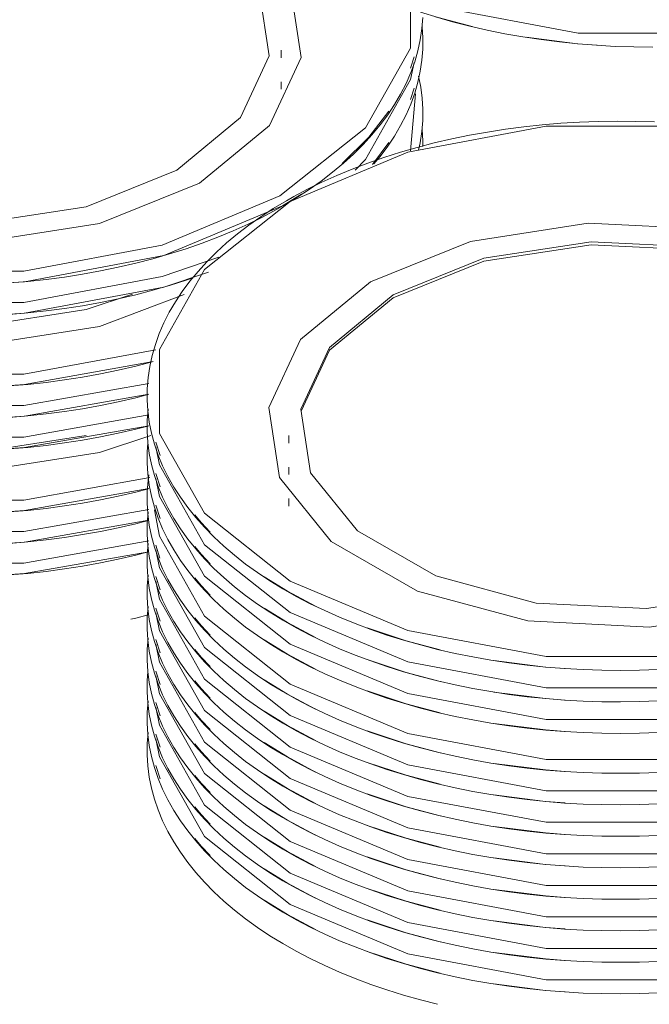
# Model space of a CAD drawing. Header units: metres. Extents: x -33 to 126, y -29 to 31.
# Tile 554 of 656: x 86.939 to 87.111, y 2.472 to 2.74. Entities that reach past the tile are written whole.
import ezdxf

# ---------------------------------------------------------------- set-up
doc = ezdxf.new("R2010")
doc.units = ezdxf.units.M
doc.layers.add('Q-SPCQ', color=91, linetype='Continuous', lineweight=18)

# ---------------------------------------------------------------- blocks, each defined once
blk = doc.blocks.new('TALHERES - Cópia - TALHERES - Cópia-V736-PERSPECTIVA GERAL')
at = {"layer": 'Q-SPCQ', "lineweight": 9}
blk.add_polyline3d([(12.07537, 2.5768, 0), (12.0767, 2.57711, 0), (12.08009, 2.57799, 0)], dxfattribs=at)
blk = doc.blocks.new('TALHERES - Cópia - TALHERES - Cópia-V737-PERSPECTIVA GERAL')
at = {"layer": 'Q-SPCQ', "lineweight": 9}
blk.add_polyline3d([(12.08008, 2.54591, 0), (12.07984, 2.54287, 0), (12.07982, 2.53983, 0), (12.08, 2.53679, 0), (12.08039, 2.53375, 0), (12.08099, 2.53074, 0), (12.0818, 2.52774, 0), (12.08282, 2.52476, 0), (12.08404, 2.52182, 0), (12.08545, 2.51891, 0), (12.08707, 2.51604, 0), (12.08888, 2.51321, 0), (12.09089, 2.51044, 0), (12.09308, 2.50771, 0), (12.09545, 2.50505, 0), (12.09801, 2.50244, 0), (12.10073, 2.49989, 0), (12.10363, 2.49742, 0), (12.1067, 2.49502, 0), (12.10992, 2.49269, 0), (12.1133, 2.49044, 0), (12.11683, 2.48827, 0), (12.12051, 2.48619, 0), (12.12432, 2.48419, 0), (12.12827, 2.48229, 0), (12.13234, 2.48048, 0), (12.13654, 2.47876, 0), (12.14085, 2.47715, 0), (12.14526, 2.47563, 0), (12.14977, 2.47422, 0), (12.15438, 2.47292, 0), (12.15907, 2.47172, 0)], dxfattribs=at)
blk = doc.blocks.new('TALHERES - Cópia - TALHERES - Cópia-V740-PERSPECTIVA GERAL')
at = {"layer": 'Q-SPCQ', "lineweight": 9}
blk.add_line((12.0822, 2.53689), (12.08335, 2.53326), dxfattribs=at)
for points in [[(12.08008, 2.5545, 0), (12.07984, 2.55147, 0), (12.07982, 2.54842, 0), (12.08, 2.54538, 0), (12.08039, 2.54235, 0), (12.08099, 2.53933, 0), (12.0818, 2.53633, 0), (12.08282, 2.53336, 0), (12.08404, 2.53042, 0), (12.08545, 2.52751, 0), (12.08707, 2.52464, 0), (12.08888, 2.52181, 0), (12.09089, 2.51903, 0), (12.09308, 2.51631, 0), (12.09545, 2.51364, 0), (12.09801, 2.51104, 0), (12.10073, 2.50849, 0), (12.10363, 2.50602, 0), (12.1067, 2.50361, 0), (12.10992, 2.50129, 0), (12.1133, 2.49904, 0), (12.11683, 2.49687, 0), (12.12051, 2.49478, 0), (12.12432, 2.49279, 0), (12.12827, 2.49088, 0), (12.13234, 2.48907, 0), (12.13654, 2.48736, 0), (12.14085, 2.48574, 0), (12.14526, 2.48423, 0), (12.14977, 2.48282, 0), (12.15438, 2.48151, 0), (12.15907, 2.48032, 0), (12.16384, 2.47923, 0), (12.16868, 2.47825, 0), (12.17358, 2.47739, 0), (12.17854, 2.47664, 0), (12.18354, 2.476, 0), (12.18859, 2.47548, 0), (12.19366, 2.47508, 0), (12.19876, 2.4748, 0), (12.20388, 2.47463, 0), (12.209, 2.47458, 0), (12.21412, 2.47466, 0), (12.21923, 2.47484, 0)], [(12.08216, 2.54419, 0), (12.08321, 2.53928, 0), (12.09548, 2.51749, 0), (12.11881, 2.49895, 0), (12.15092, 2.48548, 0), (12.18867, 2.4784, 0), (12.22836, 2.4784, 0), (12.26611, 2.48548, 0), (12.29709, 2.4983, 0)], [(12.09279, 2.517, 0), (12.09456, 2.51491, 0), (12.09699, 2.5123, 0)], [(12.11178, 2.50014, 0), (12.11808, 2.49623, 0), (12.12577, 2.49213, 0)], [(12.13981, 2.48616, 0), (12.15045, 2.48265, 0), (12.15973, 2.48018, 0)], [(12.17443, 2.47727, 0), (12.1885, 2.47551, 0), (12.19383, 2.47509, 0)]]:
    blk.add_polyline3d(points, dxfattribs=at)
blk = doc.blocks.new('TALHERES - Cópia - TALHERES - Cópia-V744-PERSPECTIVA GERAL')
at = {"layer": 'Q-SPCQ', "lineweight": 9}
for points in [[(12.04217, 2.58892, 0), (12.04724, 2.58934, 0), (12.05228, 2.58988, 0), (12.05727, 2.59054, 0), (12.06222, 2.59131, 0), (12.06711, 2.59219, 0), (12.07194, 2.59319, 0), (12.0767, 2.5943, 0), (12.08009, 2.59518, 0)], [(11.9, 2.65796, 0), (11.90105, 2.65305, 0), (11.91332, 2.63125, 0), (11.93665, 2.61271, 0), (11.96876, 2.59924, 0), (12.00651, 2.59216, 0), (12.0462, 2.59216, 0), (12.08032, 2.59822, 0)], [(12.03571, 2.58856, 0), (12.04636, 2.58927, 0), (12.08032, 2.59526, 0)]]:
    blk.add_polyline3d(points, dxfattribs=at)
blk = doc.blocks.new('TALHERES - Cópia - TALHERES - Cópia-V745-PERSPECTIVA GERAL')
at = {"layer": 'Q-SPCQ', "lineweight": 9}
blk.add_line((12.0822, 2.54548), (12.08335, 2.54186), dxfattribs=at)
for points in [[(12.08003, 2.56244, 0), (12.07984, 2.56006, 0), (12.07982, 2.55702, 0), (12.08, 2.55398, 0), (12.08039, 2.55095, 0), (12.08099, 2.54793, 0), (12.0818, 2.54493, 0), (12.08282, 2.54196, 0), (12.08404, 2.53901, 0), (12.08545, 2.5361, 0), (12.08707, 2.53323, 0), (12.08888, 2.53041, 0), (12.09089, 2.52763, 0), (12.09308, 2.52491, 0), (12.09545, 2.52224, 0), (12.09801, 2.51963, 0), (12.10073, 2.51709, 0), (12.10363, 2.51461, 0), (12.1067, 2.51221, 0), (12.10992, 2.50988, 0), (12.1133, 2.50763, 0), (12.11683, 2.50546, 0), (12.12051, 2.50338, 0), (12.12432, 2.50139, 0), (12.12827, 2.49948, 0), (12.13234, 2.49767, 0), (12.13654, 2.49596, 0), (12.14085, 2.49434, 0), (12.14526, 2.49283, 0), (12.14977, 2.49141, 0), (12.15438, 2.49011, 0), (12.15907, 2.48891, 0), (12.16384, 2.48782, 0), (12.16868, 2.48685, 0), (12.17358, 2.48598, 0), (12.17854, 2.48523, 0), (12.18354, 2.4846, 0), (12.18859, 2.48408, 0), (12.19366, 2.48368, 0), (12.19876, 2.4834, 0), (12.20388, 2.48323, 0), (12.209, 2.48318, 0), (12.21412, 2.48325, 0), (12.21923, 2.48344, 0)], [(12.08216, 2.55279, 0), (12.08321, 2.54788, 0), (12.09548, 2.52608, 0), (12.11881, 2.50754, 0), (12.15092, 2.49407, 0), (12.18867, 2.48699, 0), (12.22836, 2.48699, 0), (12.26611, 2.49407, 0), (12.29709, 2.5069, 0)], [(12.09279, 2.5256, 0), (12.09456, 2.52351, 0), (12.09699, 2.5209, 0)], [(12.11178, 2.50873, 0), (12.11808, 2.50482, 0), (12.12577, 2.50073, 0)], [(12.13981, 2.49475, 0), (12.15045, 2.49124, 0), (12.15973, 2.48878, 0)], [(12.17443, 2.48587, 0), (12.1885, 2.48411, 0), (12.19383, 2.48368, 0)]]:
    blk.add_polyline3d(points, dxfattribs=at)
blk = doc.blocks.new('TALHERES - Cópia - TALHERES - Cópia-V748-PERSPECTIVA GERAL')
at = {"layer": 'Q-SPCQ', "lineweight": 9}
for points in [[(12.04217, 2.59751, 0), (12.04724, 2.59794, 0), (12.05228, 2.59848, 0), (12.05727, 2.59913, 0), (12.06222, 2.59991, 0), (12.06711, 2.60079, 0), (12.07194, 2.60179, 0), (12.0767, 2.6029, 0), (12.08009, 2.60378, 0)], [(11.9, 2.66655, 0), (11.90105, 2.66164, 0), (11.91332, 2.63985, 0), (11.93665, 2.62131, 0), (11.96876, 2.60784, 0), (12.00651, 2.60076, 0), (12.0462, 2.60076, 0), (12.08032, 2.60681, 0)], [(12.03571, 2.59716, 0), (12.04636, 2.59787, 0), (12.08032, 2.60386, 0)]]:
    blk.add_polyline3d(points, dxfattribs=at)
blk = doc.blocks.new('TALHERES - Cópia - TALHERES - Cópia-V752-PERSPECTIVA GERAL')
at = {"layer": 'Q-SPCQ', "lineweight": 9}
for points in [[(12.04217, 2.60611, 0), (12.04724, 2.60653, 0), (12.05228, 2.60707, 0), (12.05727, 2.60773, 0), (12.06222, 2.6085, 0), (12.06711, 2.60939, 0), (12.07194, 2.61039, 0), (12.0767, 2.61149, 0), (12.08009, 2.61238, 0)], [(11.89954, 2.68377, 0), (11.90105, 2.67024, 0), (11.91332, 2.64845, 0), (11.93665, 2.62991, 0), (11.96876, 2.61644, 0), (12.00651, 2.60935, 0), (12.0462, 2.60935, 0), (12.08054, 2.61547, 0)], [(11.95626, 2.63474, 0), (11.97138, 2.62715, 0), (12.00155, 2.61903, 0), (12.03471, 2.61735, 0), (12.06686, 2.62233, 0), (12.08085, 2.62696, 0)], [(12.01414, 2.62273, 0), (12.03394, 2.62241, 0), (12.06315, 2.62693, 0)], [(12.03571, 2.60576, 0), (12.04636, 2.60647, 0), (12.08032, 2.61246, 0)]]:
    blk.add_polyline3d(points, dxfattribs=at)
blk = doc.blocks.new('TALHERES - Cópia - TALHERES - Cópia-V759-PERSPECTIVA GERAL')
at = {"layer": 'Q-SPCQ', "lineweight": 9}
for points in [[(12.04217, 2.6233, 0), (12.04724, 2.62373, 0), (12.05228, 2.62427, 0), (12.05727, 2.62493, 0), (12.06222, 2.6257, 0), (12.06711, 2.62658, 0), (12.07194, 2.62758, 0), (12.0767, 2.62869, 0), (12.08, 2.62955, 0)], [(11.9, 2.69235, 0), (11.90105, 2.68743, 0), (11.91332, 2.66564, 0), (11.93665, 2.6471, 0), (11.96876, 2.63363, 0), (12.00651, 2.62655, 0), (12.0462, 2.62655, 0), (12.08032, 2.63261, 0)], [(12.03571, 2.62295, 0), (12.04636, 2.62366, 0), (12.08024, 2.62963, 0)]]:
    blk.add_polyline3d(points, dxfattribs=at)
blk = doc.blocks.new('TALHERES - Cópia - TALHERES - Cópia-V760-PERSPECTIVA GERAL')
at = {"layer": 'Q-SPCQ', "lineweight": 9}
for points in [[(12.15436, 2.74552, 0), (12.15968, 2.74386, 0), (12.19743, 2.73678, 0), (12.23712, 2.73678, 0), (12.27124, 2.74283, 0)], [(12.15443, 2.74251, 0), (12.15921, 2.74103, 0), (12.16849, 2.73856, 0)], [(12.15853, 2.7412, 0), (12.16314, 2.73989, 0), (12.16783, 2.7387, 0), (12.1726, 2.73761, 0), (12.17744, 2.73663, 0), (12.18234, 2.73577, 0), (12.1873, 2.73502, 0), (12.19231, 2.73438, 0), (12.19735, 2.73387, 0), (12.20243, 2.73346, 0), (12.20752, 2.73318, 0), (12.21264, 2.73301, 0), (12.21776, 2.73297, 0)], [(12.18319, 2.73565, 0), (12.19727, 2.73389, 0), (12.2026, 2.73347, 0)]]:
    blk.add_polyline3d(points, dxfattribs=at)
blk = doc.blocks.new('TALHERES - Cópia - TALHERES - Cópia-V765-PERSPECTIVA GERAL')
at = {"layer": 'Q-SPCQ', "lineweight": 9}
for points in [[(12.04217, 2.6319, 0), (12.04724, 2.63233, 0), (12.05228, 2.63287, 0), (12.05727, 2.63352, 0), (12.06222, 2.63429, 0), (12.06711, 2.63518, 0), (12.07194, 2.63618, 0), (12.0767, 2.63729, 0), (12.08, 2.63815, 0)], [(12.15504, 2.70582, 0), (12.15505, 2.7074, 0), (12.15487, 2.71044, 0)], [(11.9, 2.70094, 0), (11.90105, 2.69603, 0), (11.91332, 2.67424, 0), (11.93665, 2.6557, 0), (11.96876, 2.64223, 0), (12.00651, 2.63515, 0), (12.0462, 2.63515, 0), (12.08032, 2.6412, 0)], [(12.03571, 2.63155, 0), (12.04636, 2.63226, 0), (12.08024, 2.63822, 0)]]:
    blk.add_polyline3d(points, dxfattribs=at)
blk = doc.blocks.new('TALHERES - Cópia - TALHERES - Cópia-V770-PERSPECTIVA GERAL')
at = {"layer": 'Q-SPCQ', "lineweight": 9}
blk.add_line((12.15166, 2.70463), (12.15301, 2.72024), dxfattribs=at)
for points in [[(12.04217, 2.6405, 0), (12.04724, 2.64092, 0), (12.05228, 2.64146, 0), (12.05727, 2.64212, 0), (12.06222, 2.64289, 0), (12.06711, 2.64378, 0), (12.07194, 2.64477, 0), (12.0767, 2.64588, 0), (12.08118, 2.64705, 0)], [(12.15389, 2.70483, 0), (12.15433, 2.70688, 0), (12.15478, 2.70991, 0), (12.15502, 2.71295, 0), (12.15505, 2.71599, 0), (12.15487, 2.71903, 0), (12.15448, 2.72206, 0), (12.15387, 2.72508, 0)], [(11.89972, 2.72047, 0), (11.90105, 2.70463, 0), (11.91332, 2.68283, 0), (11.93665, 2.66429, 0), (11.96876, 2.65082, 0), (12.00651, 2.64374, 0), (12.0462, 2.64374, 0), (12.08216, 2.65031, 0)], [(11.94784, 2.67513, 0), (11.97138, 2.66154, 0), (12.00155, 2.65342, 0), (12.03471, 2.65174, 0), (12.06686, 2.65672, 0), (12.08995, 2.66547, 0)], [(11.97117, 2.66801, 0), (11.97642, 2.6657, 0), (12.00382, 2.65832, 0), (12.03394, 2.6568, 0), (12.06315, 2.66132, 0), (12.07583, 2.66553, 0)], [(12.03571, 2.64015, 0), (12.04636, 2.64086, 0), (12.08144, 2.64715, 0)]]:
    blk.add_polyline3d(points, dxfattribs=at)
blk = doc.blocks.new('TALHERES - Cópia - TALHERES - Cópia-V772-PERSPECTIVA GERAL')
at = {"layer": 'Q-SPCQ', "lineweight": 9}
blk.add_line((12.0822, 2.59707), (12.08332, 2.59353), dxfattribs=at)
for points in [[(12.08031, 2.6162, 0), (12.08008, 2.61468, 0), (12.07984, 2.61165, 0), (12.07982, 2.6086, 0), (12.08, 2.60556, 0), (12.08039, 2.60253, 0), (12.08099, 2.59951, 0), (12.0818, 2.59651, 0), (12.08282, 2.59354, 0), (12.08404, 2.5906, 0), (12.08545, 2.58769, 0), (12.08707, 2.58482, 0), (12.08888, 2.58199, 0), (12.09089, 2.57921, 0), (12.09308, 2.57649, 0), (12.09545, 2.57382, 0), (12.09801, 2.57121, 0), (12.10073, 2.56867, 0), (12.10363, 2.5662, 0), (12.1067, 2.56379, 0), (12.10992, 2.56147, 0), (12.1133, 2.55922, 0), (12.11683, 2.55705, 0), (12.12051, 2.55496, 0), (12.12432, 2.55297, 0), (12.12827, 2.55106, 0), (12.13234, 2.54925, 0), (12.13654, 2.54754, 0), (12.14085, 2.54592, 0), (12.14526, 2.54441, 0), (12.14977, 2.543, 0), (12.15438, 2.54169, 0), (12.15907, 2.5405, 0), (12.16384, 2.53941, 0), (12.16868, 2.53843, 0), (12.17358, 2.53757, 0), (12.17854, 2.53682, 0), (12.18354, 2.53618, 0), (12.18859, 2.53566, 0), (12.19366, 2.53526, 0), (12.19876, 2.53498, 0), (12.20388, 2.53481, 0), (12.209, 2.53476, 0), (12.21412, 2.53484, 0), (12.21923, 2.53502, 0)], [(12.08186, 2.60668, 0), (12.08321, 2.59946, 0), (12.09548, 2.57767, 0), (12.11881, 2.55913, 0), (12.15092, 2.54566, 0), (12.18867, 2.53858, 0), (12.22836, 2.53858, 0), (12.26611, 2.54566, 0), (12.29709, 2.55848, 0)], [(12.09279, 2.57718, 0), (12.09456, 2.57509, 0), (12.09699, 2.57248, 0)], [(12.11178, 2.56032, 0), (12.11808, 2.55641, 0), (12.12577, 2.55231, 0)], [(12.13981, 2.54634, 0), (12.15045, 2.54283, 0), (12.15973, 2.54036, 0)], [(12.17443, 2.53745, 0), (12.1885, 2.53569, 0), (12.19383, 2.53527, 0)]]:
    blk.add_polyline3d(points, dxfattribs=at)
blk = doc.blocks.new('TALHERES - Cópia - TALHERES - Cópia-V779-PERSPECTIVA GERAL')
at = {"layer": 'Q-SPCQ', "lineweight": 9}
for p, q in [((12.11851, 2.60974), (12.11851, 2.6077)), ((12.0822, 2.60796), (12.08335, 2.60434))]:
    blk.add_line(p, q, dxfattribs=at)
for points in [[(12.08003, 2.62488, 0), (12.07984, 2.62254, 0), (12.07982, 2.6195, 0), (12.08, 2.61646, 0), (12.08039, 2.61343, 0), (12.08099, 2.61041, 0), (12.0818, 2.60741, 0), (12.08282, 2.60444, 0), (12.08404, 2.6015, 0), (12.08545, 2.59859, 0), (12.08707, 2.59572, 0), (12.08888, 2.59289, 0), (12.09089, 2.59011, 0), (12.09308, 2.58739, 0), (12.09545, 2.58472, 0), (12.09801, 2.58211, 0), (12.10073, 2.57957, 0), (12.10363, 2.5771, 0), (12.1067, 2.57469, 0), (12.10992, 2.57236, 0), (12.1133, 2.57011, 0), (12.11683, 2.56795, 0), (12.12051, 2.56586, 0), (12.12432, 2.56387, 0), (12.12827, 2.56196, 0), (12.13234, 2.56015, 0), (12.13654, 2.55844, 0), (12.14085, 2.55682, 0), (12.14526, 2.55531, 0), (12.14977, 2.5539, 0), (12.15438, 2.55259, 0), (12.15907, 2.55139, 0), (12.16384, 2.55031, 0), (12.16868, 2.54933, 0), (12.17358, 2.54847, 0), (12.17854, 2.54772, 0), (12.18354, 2.54708, 0), (12.18859, 2.54656, 0), (12.19366, 2.54616, 0), (12.19876, 2.54588, 0), (12.20388, 2.54571, 0), (12.209, 2.54566, 0), (12.21412, 2.54573, 0), (12.21923, 2.54592, 0)], [(12.08216, 2.61527, 0), (12.08321, 2.61036, 0), (12.09548, 2.58856, 0), (12.11881, 2.57003, 0), (12.15092, 2.55656, 0), (12.18867, 2.54947, 0), (12.22836, 2.54947, 0), (12.26611, 2.55656, 0), (12.29709, 2.56938, 0)], [(12.09279, 2.58808, 0), (12.09456, 2.58599, 0), (12.09699, 2.58338, 0)], [(12.11178, 2.57121, 0), (12.11808, 2.5673, 0), (12.12577, 2.56321, 0)], [(12.13981, 2.55724, 0), (12.15045, 2.55373, 0), (12.15973, 2.55126, 0)], [(12.17443, 2.54835, 0), (12.1885, 2.54659, 0), (12.19383, 2.54617, 0)]]:
    blk.add_polyline3d(points, dxfattribs=at)
blk = doc.blocks.new('TALHERES - Cópia - TALHERES - Cópia-V785-PERSPECTIVA GERAL')
at = {"layer": 'Q-SPCQ', "lineweight": 9}
for p, q in [((12.11635, 2.72146), (12.11635, 2.72351)), ((12.1517, 2.71864), (12.15267, 2.72173)), ((12.14128, 2.70089), (12.1458, 2.7069))]:
    blk.add_line(p, q, dxfattribs=at)
for points in [[(12.04217, 2.65999, 0), (12.04724, 2.66042, 0), (12.05228, 2.66096, 0), (12.05727, 2.66162, 0), (12.06222, 2.66239, 0), (12.06711, 2.66327, 0), (12.07194, 2.66427, 0), (12.0767, 2.66538, 0), (12.08137, 2.6666, 0), (12.08596, 2.66792, 0), (12.09045, 2.66935, 0), (12.09242, 2.67004, 0)], [(12.14171, 2.70109, 0), (12.14341, 2.70314, 0), (12.14546, 2.7059, 0), (12.14732, 2.70871, 0), (12.14899, 2.71157, 0), (12.15047, 2.71447, 0), (12.15174, 2.71741, 0), (12.15281, 2.72037, 0), (12.15368, 2.72337, 0), (12.15433, 2.72638, 0), (12.15478, 2.72941, 0), (12.15502, 2.73245, 0), (12.15505, 2.73549, 0), (12.15487, 2.73853, 0)], [(11.9, 2.72904, 0), (11.90105, 2.72412, 0), (11.91332, 2.70233, 0), (11.93665, 2.68379, 0), (11.96876, 2.67032, 0), (12.00651, 2.66324, 0), (12.0462, 2.66324, 0), (12.08395, 2.67032, 0), (12.09935, 2.67568, 0)], [(12.13662, 2.69936, 0), (12.13939, 2.70233, 0), (12.15166, 2.72412, 0), (12.15267, 2.7288, 0)], [(12.03571, 2.65964, 0), (12.04636, 2.66035, 0), (12.08442, 2.66749, 0), (12.09657, 2.67157, 0)]]:
    blk.add_polyline3d(points, dxfattribs=at)
blk = doc.blocks.new('TALHERES - Cópia - TALHERES - Cópia-V788-PERSPECTIVA GERAL')
at = {"layer": 'Q-SPCQ', "lineweight": 9}
for p, q in [((12.11851, 2.61834), (12.11851, 2.6163)), ((12.0822, 2.61656), (12.08335, 2.61294))]:
    blk.add_line(p, q, dxfattribs=at)
for points in [[(12.08008, 2.63418, 0), (12.07984, 2.63114, 0), (12.07982, 2.6281, 0), (12.08, 2.62506, 0), (12.08039, 2.62203, 0), (12.08099, 2.61901, 0), (12.0818, 2.61601, 0), (12.08282, 2.61304, 0), (12.08404, 2.61009, 0), (12.08545, 2.60718, 0), (12.08707, 2.60431, 0), (12.08888, 2.60149, 0), (12.09089, 2.59871, 0), (12.09308, 2.59599, 0), (12.09545, 2.59332, 0), (12.09801, 2.59071, 0), (12.10073, 2.58817, 0), (12.10363, 2.58569, 0), (12.1067, 2.58329, 0), (12.10992, 2.58096, 0), (12.1133, 2.57871, 0), (12.11683, 2.57654, 0), (12.12051, 2.57446, 0), (12.12432, 2.57246, 0), (12.12827, 2.57056, 0), (12.13234, 2.56875, 0), (12.13654, 2.56703, 0), (12.14085, 2.56542, 0), (12.14526, 2.5639, 0), (12.14977, 2.56249, 0), (12.15438, 2.56119, 0), (12.15907, 2.55999, 0), (12.16384, 2.5589, 0), (12.16868, 2.55793, 0), (12.17358, 2.55706, 0), (12.17854, 2.55631, 0), (12.18354, 2.55568, 0), (12.18859, 2.55516, 0), (12.19366, 2.55476, 0), (12.19876, 2.55447, 0), (12.20388, 2.55431, 0), (12.209, 2.55426, 0), (12.21412, 2.55433, 0), (12.21923, 2.55452, 0)], [(12.08216, 2.62387, 0), (12.08321, 2.61896, 0), (12.09548, 2.59716, 0), (12.11881, 2.57862, 0), (12.15092, 2.56515, 0), (12.18867, 2.55807, 0), (12.22836, 2.55807, 0), (12.26611, 2.56515, 0), (12.29709, 2.57798, 0)], [(12.09279, 2.59668, 0), (12.09456, 2.59459, 0), (12.09699, 2.59198, 0)], [(12.11178, 2.57981, 0), (12.11808, 2.5759, 0), (12.12577, 2.57181, 0)], [(12.13981, 2.56583, 0), (12.15045, 2.56232, 0), (12.15973, 2.55986, 0)], [(12.17443, 2.55695, 0), (12.1885, 2.55518, 0), (12.19383, 2.55476, 0)]]:
    blk.add_polyline3d(points, dxfattribs=at)
blk = doc.blocks.new('TALHERES - Cópia - TALHERES - Cópia-V794-PERSPECTIVA GERAL')
at = {"layer": 'Q-SPCQ', "lineweight": 9}
for p, q in [((12.11635, 2.73006), (12.11635, 2.7321)), ((12.1517, 2.72723), (12.15267, 2.73033)), ((12.11679, 2.68967), (12.12195, 2.69283))]:
    blk.add_line(p, q, dxfattribs=at)
for points in [[(12.11705, 2.68974, 0), (12.12062, 2.69188, 0), (12.12405, 2.69411, 0), (12.12731, 2.69642, 0), (12.13042, 2.6988, 0), (12.13337, 2.70126, 0), (12.13614, 2.70378, 0), (12.13874, 2.70637, 0), (12.14116, 2.70903, 0), (12.14341, 2.71174, 0), (12.14546, 2.7145, 0), (12.14732, 2.71731, 0), (12.14899, 2.72017, 0), (12.15047, 2.72307, 0), (12.15174, 2.726, 0), (12.15281, 2.72897, 0), (12.15368, 2.73196, 0), (12.15433, 2.73498, 0), (12.15478, 2.73801, 0), (12.15502, 2.74104, 0)], [(12.11606, 2.69239, 0), (12.13939, 2.71093, 0), (12.15166, 2.73272, 0), (12.15166, 2.75564, 0), (12.13939, 2.77743, 0), (12.11606, 2.79597, 0), (12.08395, 2.80944, 0), (12.0462, 2.81652, 0), (12.00651, 2.81652, 0), (11.96876, 2.80944, 0), (11.93665, 2.79597, 0)], [(12.04217, 2.66859, 0), (12.04724, 2.66902, 0), (12.05228, 2.66956, 0), (12.05727, 2.67021, 0), (12.06222, 2.67098, 0), (12.06711, 2.67187, 0), (12.07194, 2.67287, 0), (12.0767, 2.67398, 0), (12.08137, 2.67519, 0), (12.08596, 2.67652, 0), (12.09045, 2.67795, 0), (12.09485, 2.67948, 0), (12.09913, 2.68112, 0), (12.10331, 2.68285, 0), (12.10736, 2.68468, 0), (12.11128, 2.6866, 0), (12.11507, 2.68861, 0), (12.11705, 2.68974, 0)], [(11.93665, 2.79597, 0), (11.91332, 2.77743, 0), (11.90105, 2.75564, 0), (11.90105, 2.73272, 0), (11.91332, 2.71093, 0), (11.93665, 2.69239, 0), (11.96876, 2.67892, 0), (12.00651, 2.67184, 0), (12.0462, 2.67184, 0), (12.08395, 2.67892, 0), (12.11606, 2.69239, 0)], [(12.09413, 2.69583, 0), (12.11322, 2.71158, 0), (12.12183, 2.73014, 0), (12.11893, 2.74928, 0), (12.10487, 2.7667, 0), (12.08133, 2.78029, 0), (12.05116, 2.78841, 0), (12.018, 2.79009, 0), (11.98585, 2.78511, 0), (11.95858, 2.77409, 0)], [(12.08791, 2.69942, 0), (12.10525, 2.71372, 0), (12.11308, 2.73058, 0), (12.11044, 2.74797, 0), (12.09766, 2.76379, 0), (12.07629, 2.77613, 0), (12.04889, 2.78351, 0), (12.01877, 2.78503, 0), (11.98956, 2.78051, 0), (11.9648, 2.7705, 0)], [(11.95858, 2.77409, 0), (11.93949, 2.75835, 0), (11.93087, 2.73978, 0), (11.93378, 2.72064, 0), (11.94784, 2.70322, 0), (11.97138, 2.68963, 0), (12.00155, 2.68151, 0), (12.03471, 2.67984, 0), (12.06686, 2.68481, 0), (12.09413, 2.69583, 0)], [(11.9648, 2.7705, 0), (11.94746, 2.7562, 0), (11.93963, 2.73934, 0), (11.94227, 2.72195, 0), (11.95504, 2.70613, 0), (11.97642, 2.69379, 0), (12.00382, 2.68641, 0), (12.03394, 2.68489, 0), (12.06315, 2.68941, 0), (12.08791, 2.69942, 0)], [(12.13307, 2.70119, 0), (12.1403, 2.70836, 0), (12.1458, 2.7155, 0)], [(12.03571, 2.66824, 0), (12.04636, 2.66895, 0), (12.08442, 2.67609, 0), (12.11679, 2.68967, 0)]]:
    blk.add_polyline3d(points, dxfattribs=at)
blk = doc.blocks.new('TALHERES - Cópia - TALHERES - Cópia-V797-PERSPECTIVA GERAL')
at = {"layer": 'Q-SPCQ', "lineweight": 9}
for p, q in [((12.11851, 2.62694), (12.11851, 2.62489)), ((12.0822, 2.62516), (12.08335, 2.62154))]:
    blk.add_line(p, q, dxfattribs=at)
for points in [[(12.21826, 2.71254, 0), (12.21315, 2.71271, 0), (12.20802, 2.71276, 0), (12.2029, 2.71269, 0), (12.19779, 2.7125, 0), (12.1927, 2.71219, 0), (12.18762, 2.71177, 0), (12.18259, 2.71123, 0), (12.17759, 2.71057, 0), (12.17264, 2.7098, 0), (12.16775, 2.70891, 0), (12.16293, 2.70791, 0), (12.15817, 2.70681, 0), (12.15349, 2.70559, 0), (12.14891, 2.70426, 0), (12.14441, 2.70283, 0), (12.14002, 2.7013, 0), (12.13573, 2.69966, 0), (12.13156, 2.69793, 0), (12.12751, 2.6961, 0), (12.12359, 2.69418, 0), (12.1198, 2.69217, 0), (12.11781, 2.69104, 0)], [(12.29822, 2.58722, 0), (12.32155, 2.60576, 0), (12.33381, 2.62755, 0), (12.33381, 2.65047, 0), (12.32155, 2.67226, 0), (12.29822, 2.6908, 0), (12.26611, 2.70427, 0), (12.22836, 2.71135, 0), (12.18867, 2.71135, 0), (12.15092, 2.70427, 0), (12.11881, 2.6908, 0)], [(12.11781, 2.69104, 0), (12.11424, 2.6889, 0), (12.11082, 2.68667, 0), (12.10755, 2.68436, 0), (12.10444, 2.68198, 0), (12.1015, 2.67952, 0), (12.09872, 2.677, 0), (12.09612, 2.67441, 0), (12.0937, 2.67176, 0), (12.09146, 2.66905, 0), (12.08941, 2.66628, 0), (12.08754, 2.66347, 0), (12.08587, 2.66061, 0), (12.0844, 2.65771, 0), (12.08313, 2.65478, 0), (12.08206, 2.65181, 0), (12.08119, 2.64882, 0), (12.08053, 2.64581, 0), (12.08008, 2.64278, 0), (12.07984, 2.63974, 0), (12.07982, 2.6367, 0), (12.08, 2.63366, 0), (12.08039, 2.63062, 0), (12.08099, 2.62761, 0), (12.0818, 2.62461, 0), (12.08282, 2.62163, 0), (12.08404, 2.61869, 0), (12.08545, 2.61578, 0), (12.08707, 2.61291, 0), (12.08888, 2.61009, 0), (12.09089, 2.60731, 0), (12.09308, 2.60458, 0), (12.09545, 2.60192, 0), (12.09801, 2.59931, 0), (12.10073, 2.59677, 0), (12.10363, 2.59429, 0), (12.1067, 2.59189, 0), (12.10992, 2.58956, 0), (12.1133, 2.58731, 0), (12.11683, 2.58514, 0), (12.12051, 2.58306, 0), (12.12432, 2.58106, 0), (12.12827, 2.57916, 0), (12.13234, 2.57735, 0), (12.13654, 2.57563, 0), (12.14085, 2.57402, 0), (12.14526, 2.5725, 0), (12.14977, 2.57109, 0), (12.15438, 2.56979, 0), (12.15907, 2.56859, 0), (12.16384, 2.5675, 0), (12.16868, 2.56652, 0), (12.17358, 2.56566, 0), (12.17854, 2.56491, 0), (12.18354, 2.56428, 0), (12.18859, 2.56376, 0), (12.19366, 2.56336, 0), (12.19876, 2.56307, 0), (12.20388, 2.56291, 0), (12.209, 2.56286, 0), (12.21412, 2.56293, 0), (12.21923, 2.56312, 0)], [(12.11881, 2.6908, 0), (12.09548, 2.67226, 0), (12.08321, 2.65047, 0), (12.08321, 2.62755, 0), (12.09548, 2.60576, 0), (12.11881, 2.58722, 0), (12.15092, 2.57375, 0), (12.18867, 2.56667, 0), (12.22836, 2.56667, 0), (12.26611, 2.57375, 0), (12.29709, 2.58658, 0)], [(12.27628, 2.59066, 0), (12.29538, 2.60641, 0), (12.30399, 2.62497, 0), (12.30109, 2.64411, 0), (12.28702, 2.66153, 0), (12.26349, 2.67512, 0), (12.23332, 2.68324, 0), (12.20016, 2.68492, 0), (12.16801, 2.67994, 0), (12.14074, 2.66892, 0)], [(12.27007, 2.59425, 0), (12.28741, 2.60855, 0), (12.29523, 2.62541, 0), (12.2926, 2.6428, 0), (12.27982, 2.65862, 0), (12.25844, 2.67096, 0), (12.23104, 2.67834, 0), (12.20092, 2.67986, 0), (12.17172, 2.67534, 0), (12.14695, 2.66533, 0)], [(12.29329, 2.6404, 0), (12.2926, 2.64198, 0), (12.27982, 2.6578, 0), (12.25844, 2.67015, 0), (12.23104, 2.67752, 0), (12.20092, 2.67905, 0), (12.17172, 2.67453, 0), (12.14695, 2.66452, 0)], [(12.14074, 2.66892, 0), (12.12165, 2.65318, 0), (12.11303, 2.63462, 0), (12.11593, 2.61547, 0), (12.13, 2.59805, 0), (12.15354, 2.58446, 0), (12.1837, 2.57634, 0), (12.21686, 2.57467, 0), (12.24902, 2.57964, 0), (12.27628, 2.59066, 0)], [(12.14695, 2.66533, 0), (12.12961, 2.65103, 0), (12.12179, 2.63417, 0), (12.12442, 2.61678, 0), (12.1372, 2.60096, 0), (12.15858, 2.58862, 0), (12.18598, 2.58124, 0), (12.2161, 2.57972, 0), (12.2453, 2.58424, 0), (12.27007, 2.59425, 0)], [(12.14695, 2.66452, 0), (12.12961, 2.65022, 0), (12.12182, 2.63357, 0)], [(12.09279, 2.60527, 0), (12.09456, 2.60319, 0), (12.09699, 2.60057, 0)], [(12.11178, 2.58841, 0), (12.11808, 2.5845, 0), (12.12577, 2.58041, 0)], [(12.13981, 2.57443, 0), (12.15045, 2.57092, 0), (12.15973, 2.56845, 0)], [(12.17443, 2.56554, 0), (12.1885, 2.56378, 0), (12.19383, 2.56336, 0)]]:
    blk.add_polyline3d(points, dxfattribs=at)

msp = doc.modelspace()

# ---------------------------------------------------------------- block references
at = {"layer": 'Q-SPCQ', "lineweight": 9}
for name, p in [('TALHERES - Cópia - TALHERES - Cópia-V794-PERSPECTIVA GERAL', (74.89421, 0)), ('TALHERES - Cópia - TALHERES - Cópia-V760-PERSPECTIVA GERAL', (74.89421, 0)), ('TALHERES - Cópia - TALHERES - Cópia-V785-PERSPECTIVA GERAL', (74.89421, 0)), ('TALHERES - Cópia - TALHERES - Cópia-V770-PERSPECTIVA GERAL', (74.89421, 0)), ('TALHERES - Cópia - TALHERES - Cópia-V797-PERSPECTIVA GERAL', (74.89421, 0)), ('TALHERES - Cópia - TALHERES - Cópia-V765-PERSPECTIVA GERAL', (74.89421, 0)), ('TALHERES - Cópia - TALHERES - Cópia-V759-PERSPECTIVA GERAL', (74.89421, 0)), ('TALHERES - Cópia - TALHERES - Cópia-V752-PERSPECTIVA GERAL', (74.89421, 0)), ('TALHERES - Cópia - TALHERES - Cópia-V748-PERSPECTIVA GERAL', (74.89421, 0)), ('TALHERES - Cópia - TALHERES - Cópia-V744-PERSPECTIVA GERAL', (74.89421, 0)), ('TALHERES - Cópia - TALHERES - Cópia-V736-PERSPECTIVA GERAL', (74.89421, 0)), ('TALHERES - Cópia - TALHERES - Cópia-V788-PERSPECTIVA GERAL', (74.89421, 0)), ('TALHERES - Cópia - TALHERES - Cópia-V779-PERSPECTIVA GERAL', (74.89421, 0)), ('TALHERES - Cópia - TALHERES - Cópia-V772-PERSPECTIVA GERAL', (74.89421, 0)), ('TALHERES - Cópia - TALHERES - Cópia-V740-PERSPECTIVA GERAL', (74.89421, 0.05158)), ('TALHERES - Cópia - TALHERES - Cópia-V740-PERSPECTIVA GERAL', (74.89421, 0.04299)), ('TALHERES - Cópia - TALHERES - Cópia-V740-PERSPECTIVA GERAL', (74.89421, 0.03439)), ('TALHERES - Cópia - TALHERES - Cópia-V740-PERSPECTIVA GERAL', (74.89421, 0.02579)), ('TALHERES - Cópia - TALHERES - Cópia-V740-PERSPECTIVA GERAL', (74.89421, 0.01719)), ('TALHERES - Cópia - TALHERES - Cópia-V745-PERSPECTIVA GERAL', (74.89421, 0)), ('TALHERES - Cópia - TALHERES - Cópia-V740-PERSPECTIVA GERAL', (74.89421, 0)), ('TALHERES - Cópia - TALHERES - Cópia-V737-PERSPECTIVA GERAL', (74.89421, 0))]:
    msp.add_blockref(name, p, dxfattribs=at)

doc.saveas('drawing.dxf')
